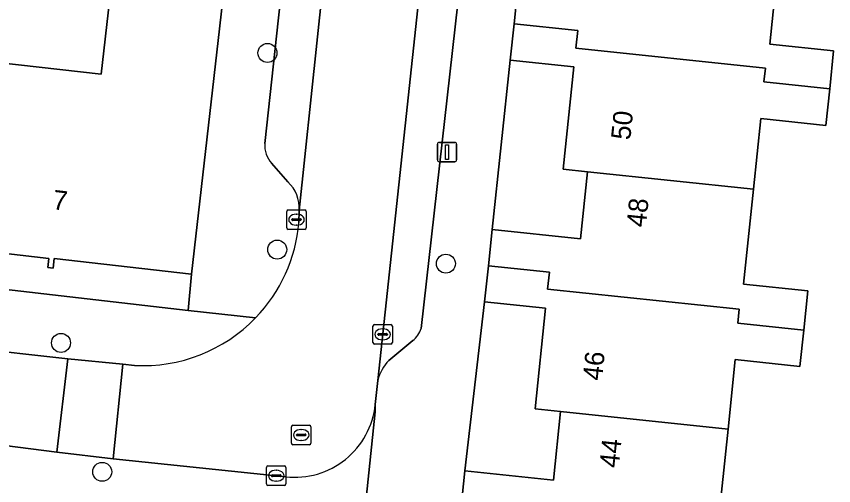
# Model space of a CAD drawing. Extents: x 162082 to 163401, y 388089 to 388636.
# Drawn here: x 162754.56 to 162796.68, y 388161.11 to 388185.27 of the extents above; entities that cross this region are included whole.
import ezdxf

# ---------------------------------------------------------------- set-up
doc = ezdxf.new("R2010")
doc.units = 0
for name, color, linetype in [('IMGEO_Boom', 7, 'Continuous'), ('IMGEO_Erf', 7, 'Continuous'), ('IMGEO_Kolk', 7, 'Continuous'), ('IMGEO_Lichtmast', 7, 'Continuous'), ('IMGEO_Pand', 7, 'Continuous'), ('IMGEO_Pand_nummerreeks', 7, 'Continuous'), ('IMGEO_Parkeervlak_open', 7, 'Continuous'), ('IMGEO_Rijbaan_lokaal_open', 7, 'Continuous'), ('IMGEO_Rioolput', 7, 'Continuous'), ('IMGEO_Voetpad_open', 7, 'Continuous')]:
    doc.layers.add(name, color=color, linetype=linetype)

msp = doc.modelspace()

# ---------------------------------------------------------------- linework, layer by layer
at = {"layer": 'IMGEO_Boom'}
for centre in [(162767.497, 388183.389), (162768.001, 388173.265), (162776.693, 388172.543), (162756.858, 388168.461), (162758.981, 388161.825)]:
    msp.add_circle(centre, 0.489, dxfattribs=at)
at = {"layer": 'IMGEO_Erf'}
for points in [[(162752.524, 388183.024), (162758.931, 388182.297), (162759.785, 388189.823), (162760.568, 388189.734), (162765.536, 388189.17), (162766.283, 388195.176), (162757.354, 388196.153), (162756.689, 388190.076), (162751.719, 388190.62)], [(162793.903, 388188.852), (162793.378, 388183.841), (162796.675, 388183.495), (162796.47, 388181.536), (162796.273, 388179.658), (162792.921, 388180.009), (162792.541, 388176.379), (162792.028, 388171.483), (162795.342, 388171.136), (162795.131, 388169.119), (162794.935, 388167.252), (162791.608, 388167.6), (162791.233, 388164.021), (162790.707, 388158.996)], [(162705.689, 388176.792), (162763.406, 388170.138), (162763.588, 388171.997), (162756.501, 388172.8), (162756.446, 388172.314), (162756.174, 388172.345), (162756.227, 388172.812), (162752.226, 388173.265)]]:
    msp.add_lwpolyline(points, dxfattribs=at)
for points in [[(162779.075, 388174.294), (162783.633, 388173.816), (162783.995, 388177.274), (162782.737, 388177.406), (162783.289, 388182.675), (162780.012, 388183.018)], [(162777.672, 388161.871), (162782.233, 388161.394), (162782.603, 388164.923), (162781.285, 388165.061), (162781.829, 388170.252), (162778.686, 388170.581)]]:
    msp.add_lwpolyline(points, close=True, dxfattribs=at)
at = {"layer": 'IMGEO_Kolk'}
for p, q in [((162768.567, 388175.308), (162769.419, 388175.308)), ((162768.492, 388174.382), (162768.492, 388175.234)), ((162768.98, 388175.088), (162769.005, 388175.088)), ((162769.493, 388175.234), (162769.493, 388174.382)), ((162768.751, 388174.802), (162768.751, 388174.814)), ((162769.189, 388174.765), (162768.791, 388174.765)), ((162768.794, 388174.851), (162769.192, 388174.851)), ((162769.003, 388174.528), (162768.978, 388174.528)), ((162769.235, 388174.814), (162769.235, 388174.802)), ((162769.419, 388174.308), (162768.567, 388174.308)), ((162773.007, 388169.403), (162773.859, 388169.403)), ((162772.932, 388168.477), (162772.932, 388169.329)), ((162773.42, 388169.183), (162773.445, 388169.183)), ((162773.933, 388169.329), (162773.933, 388168.477)), ((162773.191, 388168.897), (162773.191, 388168.909)), ((162773.629, 388168.86), (162773.231, 388168.86)), ((162773.234, 388168.946), (162773.632, 388168.946)), ((162773.443, 388168.623), (162773.418, 388168.623)), ((162773.675, 388168.909), (162773.675, 388168.897)), ((162773.859, 388168.403), (162773.007, 388168.403)), ((162767.45, 388161.2), (162767.45, 388162.052)), ((162767.525, 388162.126), (162768.377, 388162.126)), ((162767.938, 388161.906), (162767.963, 388161.906)), ((162768.451, 388162.052), (162768.451, 388161.2)), ((162767.709, 388161.62), (162767.709, 388161.632)), ((162768.147, 388161.583), (162767.749, 388161.583)), ((162767.752, 388161.669), (162768.15, 388161.669)), ((162768.193, 388161.632), (162768.193, 388161.62)), ((162768.377, 388161.126), (162767.525, 388161.126)), ((162767.961, 388161.346), (162767.936, 388161.346))]:
    msp.add_line(p, q, dxfattribs=at)
for points in [[(162768.567, 388175.308), (162769.419, 388175.308)], [(162768.492, 388174.382), (162768.492, 388175.234)], [(162769.493, 388175.234), (162769.493, 388174.382)], [(162769.419, 388174.308), (162768.567, 388174.308)], [(162773.007, 388169.403), (162773.859, 388169.403)], [(162772.932, 388168.477), (162772.932, 388169.329)], [(162773.933, 388169.329), (162773.933, 388168.477)], [(162773.859, 388168.403), (162773.007, 388168.403)], [(162767.45, 388161.2), (162767.45, 388162.052)], [(162767.525, 388162.126), (162768.377, 388162.126)], [(162768.451, 388162.052), (162768.451, 388161.2)], [(162768.377, 388161.126), (162767.525, 388161.126)]]:
    msp.add_lwpolyline(points, dxfattribs=at)
for centre, radius, start, end in [((162768.569, 388175.232), 0.0765, 91.552, 178.448), ((162768.569, 388175.232), 0.0765, 91.552, 178.448), ((162769.417, 388175.232), 0.0765, 1.552, 88.448), ((162769.417, 388175.232), 0.0765, 1.552, 88.448), ((162768.791, 388174.811), 0.0403, 85.8775, 175.7526), ((162768.788, 388174.801), 0.0366, 178.938, 274.7102), ((162769.192, 388174.808), 0.043, 264.8664, 352.4533), ((162769.196, 388174.813), 0.0386, 1.7309, 96.639), ((162768.569, 388174.384), 0.0765, 181.552, 268.448), ((162768.569, 388174.384), 0.0765, 181.552, 268.448), ((162769.417, 388174.384), 0.0765, 271.552, 358.448), ((162769.417, 388174.384), 0.0765, 271.552, 358.448), ((162773.009, 388169.327), 0.0765, 91.552, 178.448), ((162773.009, 388169.327), 0.0765, 91.552, 178.448), ((162773.857, 388169.327), 0.0765, 1.552, 88.448), ((162773.857, 388169.327), 0.0765, 1.552, 88.448), ((162773.231, 388168.906), 0.0403, 85.8775, 175.7526), ((162773.228, 388168.896), 0.0366, 178.938, 274.7102), ((162773.632, 388168.903), 0.043, 264.8664, 352.4533), ((162773.636, 388168.908), 0.0386, 1.7309, 96.639), ((162773.009, 388168.479), 0.0765, 181.552, 268.448), ((162773.009, 388168.479), 0.0765, 181.552, 268.448), ((162773.857, 388168.479), 0.0765, 271.552, 358.448), ((162773.857, 388168.479), 0.0765, 271.552, 358.448), ((162767.527, 388162.05), 0.0765, 91.552, 178.448), ((162767.527, 388162.05), 0.0765, 91.552, 178.448), ((162768.375, 388162.05), 0.0765, 1.552, 88.448), ((162768.375, 388162.05), 0.0765, 1.552, 88.448), ((162767.749, 388161.629), 0.0403, 85.8775, 175.7526), ((162767.746, 388161.619), 0.0366, 178.938, 274.7102), ((162768.15, 388161.626), 0.043, 264.8664, 352.4533), ((162768.154, 388161.631), 0.0386, 1.7309, 96.639), ((162767.527, 388161.202), 0.0765, 181.552, 268.448), ((162767.527, 388161.202), 0.0765, 181.552, 268.448), ((162768.375, 388161.202), 0.0765, 271.552, 358.448), ((162768.375, 388161.202), 0.0765, 271.552, 358.448)]:
    msp.add_arc(centre, radius, start, end, dxfattribs=at)
for centre, major_axis, ratio, start_param, end_param in [((162768.979, 388174.808), (-0.387, 0.002), 0.722429, 4.712389, 7.853982), ((162769.004, 388174.808), (-0.39, 0.002), 0.717154, 1.570796, 4.712389), ((162773.419, 388168.903), (-0.387, 0.002), 0.722429, 4.712389, 7.853982), ((162773.444, 388168.903), (-0.39, 0.002), 0.717154, 1.570796, 4.712389), ((162767.937, 388161.626), (-0.387, 0.002), 0.722429, 4.712389, 7.853982), ((162767.962, 388161.626), (-0.39, 0.002), 0.717154, 1.570796, 4.712389)]:
    msp.add_ellipse(centre, major_axis=major_axis, ratio=ratio, start_param=start_param, end_param=end_param, dxfattribs=at)
at = {"layer": 'IMGEO_Lichtmast'}
for p, q in [((162776.256, 388177.886), (162776.256, 388178.686)), ((162776.256, 388178.686), (162776.256, 388177.886)), ((162776.356, 388178.786), (162777.146, 388178.786)), ((162777.146, 388178.786), (162776.356, 388178.786)), ((162777.246, 388178.686), (162777.246, 388177.886)), ((162777.246, 388177.886), (162777.246, 388178.686)), ((162777.146, 388177.786), (162776.356, 388177.786)), ((162776.356, 388177.786), (162777.146, 388177.786))]:
    msp.add_line(p, q, dxfattribs=at)
msp.add_lwpolyline([(162776.676, 388178.661), (162776.826, 388178.661), (162776.826, 388177.911), (162776.676, 388177.911), (162776.676, 388178.661)], dxfattribs=at)
for centre, start, end in [((162776.356, 388178.686), 90, 180), ((162776.356, 388178.686), 90, 180), ((162777.146, 388178.686), 0, 90), ((162777.146, 388178.686), 360, 90), ((162776.356, 388177.886), 180, 270), ((162776.356, 388177.886), 180, 270), ((162777.146, 388177.886), 270, 0), ((162777.146, 388177.886), 270, 0)]:
    msp.add_arc(centre, 0.1, start, end, dxfattribs=at)
at = {"layer": 'IMGEO_Pand'}
for points in [[(162765.536, 388189.17), (162760.568, 388189.734), (162759.785, 388189.823), (162758.931, 388182.297), (162752.524, 388183.024), (162752.78, 388185.278), (162750.584, 388185.527), (162750.328, 388183.273), (162749.178, 388173.146), (162749.401, 388173.121), (162749.543, 388174.375), (162752.317, 388174.061), (162752.226, 388173.265), (162756.227, 388172.812), (162756.174, 388172.345), (162756.446, 388172.314), (162756.501, 388172.8), (162763.588, 388171.997)], [(162785.283, 388189.757), (162784.921, 388186.297), (162780.405, 388186.77), (162780.209, 388184.895), (162783.487, 388184.55), (162783.391, 388183.634), (162793.158, 388182.61), (162793.081, 388181.903), (162796.47, 388181.536), (162796.675, 388183.495), (162793.378, 388183.841), (162793.903, 388188.852)], [(162796.47, 388181.536), (162793.081, 388181.903), (162793.158, 388182.61), (162783.391, 388183.634), (162783.487, 388184.55), (162780.209, 388184.895), (162780.012, 388183.018), (162783.289, 388182.675), (162782.737, 388177.406), (162783.995, 388177.274), (162792.541, 388176.379), (162792.921, 388180.009), (162796.273, 388179.658)], [(162778.881, 388172.438), (162782.025, 388172.108), (162781.933, 388171.232), (162791.807, 388170.198), (162791.736, 388169.486), (162795.131, 388169.119), (162795.342, 388171.136), (162792.028, 388171.483), (162792.541, 388176.379), (162783.995, 388177.274), (162783.633, 388173.816), (162779.075, 388174.294)], [(162782.603, 388164.923), (162791.233, 388164.021), (162791.608, 388167.6), (162794.935, 388167.252), (162795.131, 388169.119), (162791.736, 388169.486), (162791.807, 388170.198), (162781.933, 388171.232), (162782.025, 388172.108), (162778.881, 388172.438), (162778.686, 388170.581), (162781.829, 388170.252), (162781.285, 388165.061)], [(162793.765, 388156.701), (162793.97, 388158.654), (162790.707, 388158.996), (162791.233, 388164.021), (162782.603, 388164.923), (162782.233, 388161.394), (162777.672, 388161.871), (162777.48, 388160.038), (162780.752, 388159.694), (162780.659, 388158.811), (162790.461, 388157.785), (162790.391, 388157.066)]]:
    msp.add_lwpolyline(points, close=True, dxfattribs=at)
at = {"layer": 'IMGEO_Parkeervlak_open'}
for points in [[(162769.13, 388175.279), (162771.855, 388201.147)], [(162776.751, 388199.801), (162773.187, 388166.531)], [(162769.479, 388198.158), (162767.359, 388178.726)], [(162775.418, 388169.208), (162778.505, 388196.629), (162778.464, 388197.074)], [(162767.706, 388177.711), (162768.549, 388176.758)], [(162773.756, 388167.562), (162774.989, 388168.584)]]:
    msp.add_lwpolyline(points, dxfattribs=at)
for centre, radius, start, end in [((162768.736, 388178.63), 1.38, 176.0068, 221.7414), ((162767.257, 388175.397), 1.877, 356.4064, 46.4867), ((162774.268, 388169.539), 1.197, 307.0563, 343.9267), ((162775.314, 388166.03), 2.185, 135.4765, 166.7357)]:
    msp.add_arc(centre, radius, start, end, dxfattribs=at)
at = {"layer": 'IMGEO_Rijbaan_lokaal_open'}
for points in [[(162772.037, 388202.82), (162771.855, 388201.147), (162769.13, 388175.279), (162769.118, 388174.664)], [(162773.053, 388165.285), (162773.187, 388166.531), (162776.751, 388199.801)], [(162760.642, 388167.307), (162760.046, 388167.375), (162759.547, 388162.492), (162768.438, 388161.573)]]:
    msp.add_lwpolyline(points, dxfattribs=at)
for points in [[(162723.437, 388171.392), (162716.658, 388172.147), (162680.392, 388176.308), (162680.066, 388171.399), (162690.562, 388170.28), (162694.289, 388169.866), (162694.451, 388169.835), (162753.966, 388163.189), (162756.651, 388162.831), (162757.203, 388167.636), (162751.96, 388168.22), (162745.54, 388168.934)], [(162760.046, 388167.375), (162757.203, 388167.636), (162756.651, 388162.831), (162759.547, 388162.492)]]:
    msp.add_lwpolyline(points, close=True, dxfattribs=at)
for centre, radius, start, end in [((162761.101, 388175.346), 8.046, 315.9511, 355.1363), ((162761.093, 388175.346), 8.052, 266.7895, 315.9912), ((162768.903, 388165.72), 4.173, 263.6002, 354.0216)]:
    msp.add_arc(centre, radius, start, end, dxfattribs=at)
at = {"layer": 'IMGEO_Rioolput'}
for p, q in [((162768.737, 388163.296), (162768.737, 388164.148)), ((162768.812, 388164.222), (162769.664, 388164.222)), ((162769.225, 388164.002), (162769.25, 388164.002)), ((162769.738, 388164.148), (162769.738, 388163.296)), ((162768.996, 388163.716), (162768.996, 388163.728)), ((162769.434, 388163.679), (162769.036, 388163.679)), ((162769.039, 388163.765), (162769.437, 388163.765)), ((162769.48, 388163.728), (162769.48, 388163.716)), ((162769.664, 388163.222), (162768.812, 388163.222)), ((162769.248, 388163.442), (162769.223, 388163.442))]:
    msp.add_line(p, q, dxfattribs=at)
for points in [[(162768.737, 388163.296), (162768.737, 388164.148)], [(162768.812, 388164.222), (162769.664, 388164.222)], [(162769.738, 388164.148), (162769.738, 388163.296)], [(162769.664, 388163.222), (162768.812, 388163.222)]]:
    msp.add_lwpolyline(points, dxfattribs=at)
for centre, radius, start, end in [((162768.814, 388164.146), 0.0765, 91.552, 178.448), ((162768.814, 388164.146), 0.0765, 91.552, 178.448), ((162769.662, 388164.146), 0.0765, 1.552, 88.448), ((162769.662, 388164.146), 0.0765, 1.552, 88.448), ((162769.036, 388163.725), 0.0403, 85.8775, 175.7526), ((162769.033, 388163.715), 0.0366, 178.938, 274.7102), ((162769.437, 388163.722), 0.043, 264.8664, 352.4533), ((162769.441, 388163.727), 0.0386, 1.7309, 96.639), ((162768.814, 388163.298), 0.0765, 181.552, 268.448), ((162768.814, 388163.298), 0.0765, 181.552, 268.448), ((162769.662, 388163.298), 0.0765, 271.552, 358.448), ((162769.662, 388163.298), 0.0765, 271.552, 358.448)]:
    msp.add_arc(centre, radius, start, end, dxfattribs=at)
for centre, major_axis, ratio, start_param, end_param in [((162769.224, 388163.722), (-0.387, 0.002), 0.722429, 4.712389, 7.853982), ((162769.249, 388163.722), (-0.39, 0.002), 0.717154, 1.570796, 4.712389)]:
    msp.add_ellipse(centre, major_axis=major_axis, ratio=ratio, start_param=start_param, end_param=end_param, dxfattribs=at)
at = {"layer": 'IMGEO_Voetpad_open'}
for points in [[(162770.871, 388207.923), (162767.722, 388208.275), (162767.499, 388206.287), (162766.432, 388196.537), (162766.283, 388195.176), (162765.536, 388189.17), (162763.588, 388171.997), (162763.406, 388170.138), (162766.884, 388169.752)], [(162778.686, 388170.581), (162778.881, 388172.438), (162779.075, 388174.294), (162780.012, 388183.018), (162780.209, 388184.895), (162780.405, 388186.77), (162781.309, 388195.515), (162781.496, 388197.305), (162781.684, 388199.096), (162782.449, 388204.868)], [(162767.359, 388178.726), (162769.479, 388198.158)], [(162778.464, 388197.074), (162778.505, 388196.629), (162775.418, 388169.208)], [(162667.962, 388177.734), (162677.587, 388176.629), (162680.392, 388176.308), (162716.658, 388172.147), (162723.437, 388171.392), (162745.54, 388168.934), (162751.96, 388168.22), (162757.203, 388167.636), (162760.046, 388167.375), (162760.642, 388167.307)], [(162768.549, 388176.758), (162767.706, 388177.711)], [(162766.884, 388169.752), (162763.406, 388170.138), (162705.689, 388176.792)], [(162769.118, 388174.664), (162769.13, 388175.279)], [(162773.187, 388166.531), (162773.053, 388165.285), (162773.046, 388164.918), (162772.131, 388156.161), (162776.99, 388155.606), (162777.287, 388158.204), (162777.48, 388160.038), (162777.672, 388161.871), (162778.686, 388170.581)], [(162774.989, 388168.584), (162773.756, 388167.562)], [(162664.145, 388168.344), (162688.677, 388165.591), (162690.136, 388165.428), (162753.371, 388158.332), (162756.524, 388157.89), (162756.874, 388157.847), (162756.854, 388157.711), (162757.874, 388157.615), (162757.9, 388157.737), (162772.131, 388156.161), (162773.046, 388164.918), (162773.053, 388165.285)], [(162768.438, 388161.573), (162759.547, 388162.492), (162756.651, 388162.831), (162753.966, 388163.189)]]:
    msp.add_lwpolyline(points, dxfattribs=at)
for centre, radius, start, end in [((162768.736, 388178.63), 1.38, 176.0068, 221.7414), ((162767.257, 388175.397), 1.877, 356.4064, 46.4867), ((162761.101, 388175.346), 8.046, 315.9511, 355.1363), ((162761.093, 388175.346), 8.052, 266.7895, 315.9912), ((162774.268, 388169.539), 1.197, 307.0563, 343.9267), ((162775.314, 388166.03), 2.185, 135.4765, 166.7357), ((162768.903, 388165.72), 4.173, 263.6002, 354.0216)]:
    msp.add_arc(centre, radius, start, end, dxfattribs=at)

# ---------------------------------------------------------------- texts
at = {"layer": 'IMGEO_Pand_nummerreeks'}
for s, rotation, p in [('50', 84.0193, (162786.189, 388178.879)), ('7', 353.5256, (162756.392, 388175.349)), ('48', 84.0238, (162786.99, 388174.384)), ('46', 84.0174, (162784.732, 388166.492)), ('44', 84.0147, (162785.593, 388161.994))]:
    msp.add_text(s, height=1, rotation=rotation, dxfattribs=at).set_placement(p)

doc.saveas('drawing.dxf')
